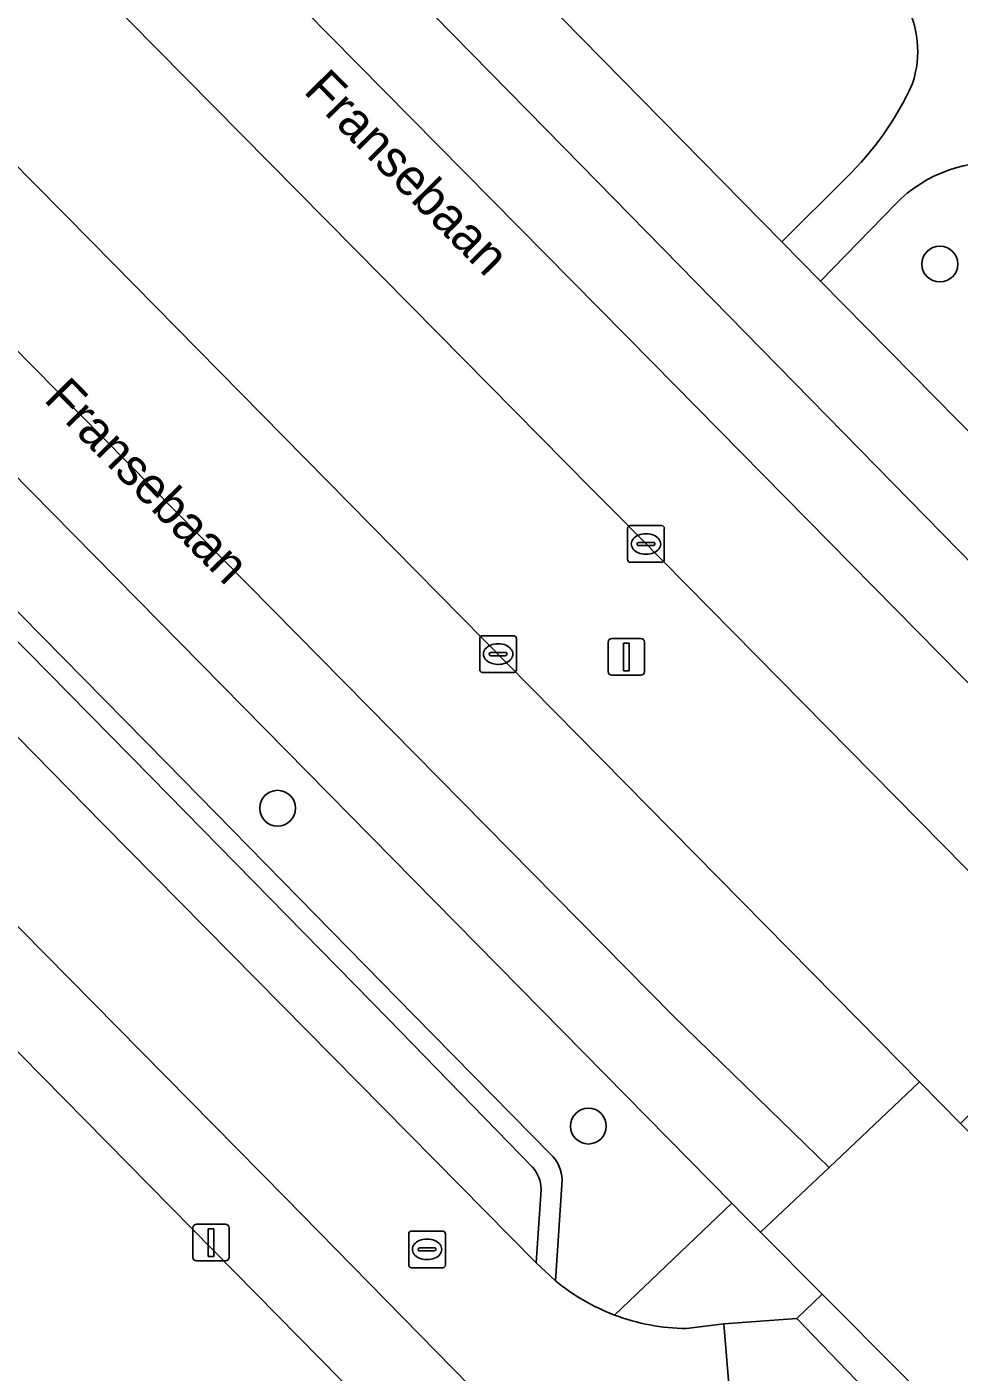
# Model space of a CAD drawing. Extents: x 158472 to 159562, y 388525 to 389606.
# Drawn here: x 159160.92 to 159186.35, y 389095.41 to 389132.09 of the extents above; entities that cross this region are included whole.
import ezdxf

# ---------------------------------------------------------------- set-up
doc = ezdxf.new("R2010")
doc.units = 0
for name, color, linetype in [('IMGEO_Berm_groen', 7, 'Continuous'), ('IMGEO_Boom', 7, 'Continuous'), ('IMGEO_Erf', 7, 'Continuous'), ('IMGEO_Groenvoorziening', 7, 'Continuous'), ('IMGEO_Kolk', 7, 'Continuous'), ('IMGEO_Lichtmast', 7, 'Continuous'), ('IMGEO_Openbare_ruimte_label', 7, 'Continuous'), ('IMGEO_Parkeervlak_open', 7, 'Continuous'), ('IMGEO_Rijbaan_lokaal_gesloten', 7, 'Continuous'), ('IMGEO_Rijbaan_lokaal_open', 7, 'Continuous'), ('IMGEO_Verkeerseiland_groen', 7, 'Continuous'), ('IMGEO_Voetpad_halfverhard', 7, 'Continuous'), ('IMGEO_Voetpad_open', 7, 'Continuous')]:
    doc.layers.add(name, color=color, linetype=linetype)

msp = doc.modelspace()

# ---------------------------------------------------------------- linework, layer by layer
at = {"layer": 'IMGEO_Berm_groen'}
for points in [[(159176.995, 389118.821), (159176.308, 389119.517), (159172.136, 389123.74), (159162.954, 389133.033), (159155.566, 389140.54), (159150.027, 389146.168), (159145.867, 389150.327), (159144.226, 389151.978)], [(159145.784, 389143.339), (159152.079, 389136.97), (159162.681, 389126.245), (159168.494, 389120.346), (159172.761, 389116.016), (159183.606, 389105.012), (159185.272, 389103.322), (159186.389, 389102.188), (159189.944, 389105.704), (159187.175, 389108.509), (159176.995, 389118.821)], [(159176.956, 389096.963), (159180.151, 389100.011), (159141.329, 389139.438)], [(159156.013, 389119.615), (159156.23, 389117.239), (159156.429, 389117.036), (159160.19, 389116.636), (159164.717, 389112.032), (159171.494, 389105.126), (159175.21, 389101.347)], [(159175.522, 389100.647), (159175.339, 389097.898)]]:
    msp.add_lwpolyline(points, dxfattribs=at)
for centre, radius, start, end in [((159174.54, 389100.629), 0.982, 1.0473, 46.9992), ((159178.969, 389102.311), 5.714, 230.5551, 249.3692)]:
    msp.add_arc(centre, radius, start, end, dxfattribs=at)
at = {"layer": 'IMGEO_Boom'}
for centre in [(159185.827, 389125.627), (159167.761, 389110.785), (159176.239, 389102.116)]:
    msp.add_circle(centre, 0.489, dxfattribs=at)
at = {"layer": 'IMGEO_Erf'}
msp.add_lwpolyline([(159177.649, 389086.904), (159133.378, 389131.853)], dxfattribs=at)
at = {"layer": 'IMGEO_Groenvoorziening'}
for points in [[(159170.221, 389153.175), (159155.882, 389152.286), (159181.518, 389126.237), (159183.268, 389127.975)], [(159184.613, 389127.26), (159182.575, 389125.162), (159188.17, 389119.478), (159189.212, 389120.538), (159194.081, 389115.582), (159193.033, 389114.535), (159199.152, 389108.318), (159199.8, 389108.99), (159202.584, 389124.387)]]:
    msp.add_lwpolyline(points, dxfattribs=at)
for centre, radius, start, end in [((159182.435, 389131.432), 2.788, 341.5279, 29.7983), ((159177.487, 389133.969), 8.328, 313.9618, 335.75), ((159187.309, 389124.642), 3.758, 83.001, 135.841)]:
    msp.add_arc(centre, radius, start, end, dxfattribs=at)
at = {"layer": 'IMGEO_Kolk'}
for p, q in [((159177.31, 389117.566), (159177.31, 389118.418)), ((159177.385, 389118.492), (159178.237, 389118.492)), ((159177.798, 389118.272), (159177.823, 389118.272)), ((159178.311, 389118.418), (159178.311, 389117.566)), ((159177.569, 389117.986), (159177.569, 389117.998)), ((159178.007, 389117.949), (159177.609, 389117.949)), ((159177.612, 389118.035), (159178.01, 389118.035)), ((159178.053, 389117.998), (159178.053, 389117.986)), ((159177.821, 389117.712), (159177.796, 389117.712)), ((159178.237, 389117.492), (159177.385, 389117.492)), ((159173.275, 389114.563), (159173.275, 389115.415)), ((159173.35, 389115.489), (159174.202, 389115.489)), ((159174.276, 389115.415), (159174.276, 389114.563)), ((159173.534, 389114.983), (159173.534, 389114.995)), ((159173.972, 389114.946), (159173.574, 389114.946)), ((159173.577, 389115.032), (159173.975, 389115.032)), ((159173.763, 389115.269), (159173.788, 389115.269)), ((159174.018, 389114.995), (159174.018, 389114.983)), ((159173.786, 389114.709), (159173.761, 389114.709)), ((159174.202, 389114.489), (159173.35, 389114.489)), ((159171.337, 389098.328), (159171.337, 389099.18)), ((159171.412, 389099.254), (159172.264, 389099.254)), ((159172.338, 389099.18), (159172.338, 389098.328)), ((159171.639, 389098.797), (159172.037, 389098.797)), ((159171.825, 389099.034), (159171.85, 389099.034)), ((159171.596, 389098.748), (159171.596, 389098.76)), ((159172.034, 389098.711), (159171.636, 389098.711)), ((159171.848, 389098.474), (159171.823, 389098.474)), ((159172.08, 389098.76), (159172.08, 389098.748)), ((159172.264, 389098.254), (159171.412, 389098.254))]:
    msp.add_line(p, q, dxfattribs=at)
for points in [[(159177.31, 389117.566), (159177.31, 389118.418)], [(159177.385, 389118.492), (159178.237, 389118.492)], [(159178.311, 389118.418), (159178.311, 389117.566)], [(159178.237, 389117.492), (159177.385, 389117.492)], [(159173.275, 389114.563), (159173.275, 389115.415)], [(159173.35, 389115.489), (159174.202, 389115.489)], [(159174.276, 389115.415), (159174.276, 389114.563)], [(159174.202, 389114.489), (159173.35, 389114.489)], [(159171.337, 389098.328), (159171.337, 389099.18)], [(159171.412, 389099.254), (159172.264, 389099.254)], [(159172.338, 389099.18), (159172.338, 389098.328)], [(159172.264, 389098.254), (159171.412, 389098.254)]]:
    msp.add_lwpolyline(points, dxfattribs=at)
for centre, radius, start, end in [((159177.387, 389118.416), 0.0765, 91.552, 178.448), ((159177.387, 389118.416), 0.0765, 91.552, 178.448), ((159178.235, 389118.416), 0.0765, 1.552, 88.448), ((159178.235, 389118.416), 0.0765, 1.552, 88.448), ((159177.609, 389117.995), 0.0403, 85.8775, 175.7526), ((159177.606, 389117.985), 0.0366, 178.938, 274.7102), ((159178.01, 389117.992), 0.043, 264.8664, 352.4533), ((159178.014, 389117.997), 0.0386, 1.7309, 96.639), ((159177.387, 389117.568), 0.0765, 181.552, 268.448), ((159177.387, 389117.568), 0.0765, 181.552, 268.448), ((159178.235, 389117.568), 0.0765, 271.552, 358.448), ((159178.235, 389117.568), 0.0765, 271.552, 358.448), ((159173.352, 389115.413), 0.0765, 91.552, 178.448), ((159173.352, 389115.413), 0.0765, 91.552, 178.448), ((159174.2, 389115.413), 0.0765, 1.552, 88.448), ((159174.2, 389115.413), 0.0765, 1.552, 88.448), ((159173.574, 389114.992), 0.0403, 85.8775, 175.7526), ((159173.571, 389114.982), 0.0366, 178.938, 274.7102), ((159173.975, 389114.989), 0.043, 264.8664, 352.4533), ((159173.979, 389114.994), 0.0386, 1.7309, 96.639), ((159173.352, 389114.565), 0.0765, 181.552, 268.448), ((159173.352, 389114.565), 0.0765, 181.552, 268.448), ((159174.2, 389114.565), 0.0765, 271.552, 358.448), ((159174.2, 389114.565), 0.0765, 271.552, 358.448), ((159171.414, 389099.178), 0.0765, 91.552, 178.448), ((159171.414, 389099.178), 0.0765, 91.552, 178.448), ((159172.262, 389099.178), 0.0765, 1.552, 88.448), ((159172.262, 389099.178), 0.0765, 1.552, 88.448), ((159171.636, 389098.757), 0.0403, 85.8775, 175.7526), ((159172.041, 389098.759), 0.0386, 1.7309, 96.639), ((159171.633, 389098.747), 0.0366, 178.938, 274.7102), ((159172.037, 389098.754), 0.043, 264.8664, 352.4533), ((159171.414, 389098.33), 0.0765, 181.552, 268.448), ((159171.414, 389098.33), 0.0765, 181.552, 268.448), ((159172.262, 389098.33), 0.0765, 271.552, 358.448), ((159172.262, 389098.33), 0.0765, 271.552, 358.448)]:
    msp.add_arc(centre, radius, start, end, dxfattribs=at)
for centre, major_axis, ratio, start_param, end_param in [((159177.797, 389117.992), (-0.387, 0.002), 0.722429, 4.712389, 7.853982), ((159177.822, 389117.992), (-0.39, 0.002), 0.717154, 1.570796, 4.712389), ((159173.762, 389114.989), (-0.387, 0.002), 0.722429, 4.712389, 7.853982), ((159173.787, 389114.989), (-0.39, 0.002), 0.717154, 1.570796, 4.712389), ((159171.824, 389098.754), (-0.387, 0.002), 0.722429, 4.712389, 7.853982), ((159171.849, 389098.754), (-0.39, 0.002), 0.717154, 1.570796, 4.712389)]:
    msp.add_ellipse(centre, major_axis=major_axis, ratio=ratio, start_param=start_param, end_param=end_param, dxfattribs=at)
at = {"layer": 'IMGEO_Lichtmast'}
for p, q in [((159176.779, 389114.512), (159176.779, 389115.312)), ((159176.779, 389115.312), (159176.779, 389114.512)), ((159176.879, 389115.412), (159177.669, 389115.412)), ((159177.669, 389115.412), (159176.879, 389115.412)), ((159177.769, 389115.312), (159177.769, 389114.512)), ((159177.769, 389114.512), (159177.769, 389115.312)), ((159177.669, 389114.412), (159176.879, 389114.412)), ((159176.879, 389114.412), (159177.669, 389114.412)), ((159165.449, 389098.538), (159165.449, 389099.338)), ((159165.449, 389099.338), (159165.449, 389098.538)), ((159165.549, 389099.438), (159166.339, 389099.438)), ((159166.339, 389099.438), (159165.549, 389099.438)), ((159166.439, 389099.338), (159166.439, 389098.538)), ((159166.439, 389098.538), (159166.439, 389099.338)), ((159166.339, 389098.438), (159165.549, 389098.438)), ((159165.549, 389098.438), (159166.339, 389098.438))]:
    msp.add_line(p, q, dxfattribs=at)
for points in [[(159177.199, 389115.287), (159177.349, 389115.287), (159177.349, 389114.537), (159177.199, 389114.537), (159177.199, 389115.287)], [(159165.869, 389099.313), (159166.019, 389099.313), (159166.019, 389098.563), (159165.869, 389098.563), (159165.869, 389099.313)]]:
    msp.add_lwpolyline(points, dxfattribs=at)
for centre, start, end in [((159176.879, 389115.312), 90, 180), ((159176.879, 389115.312), 90, 180), ((159177.669, 389115.312), 0, 90), ((159177.669, 389115.312), 360, 90), ((159176.879, 389114.512), 180, 270), ((159176.879, 389114.512), 180, 270), ((159177.669, 389114.512), 270, 0), ((159177.669, 389114.512), 270, 0), ((159165.549, 389099.338), 90, 180), ((159165.549, 389099.338), 90, 180), ((159166.339, 389099.338), 0, 90), ((159166.339, 389099.338), 360, 90), ((159165.549, 389098.538), 180, 270), ((159165.549, 389098.538), 180, 270), ((159166.339, 389098.538), 270, 0), ((159166.339, 389098.538), 270, 0)]:
    msp.add_arc(centre, 0.1, start, end, dxfattribs=at)
at = {"layer": 'IMGEO_Parkeervlak_open'}
for points in [[(159159.378, 389116.149), (159157.58, 389116.34), (159156.901, 389116.556), (159163.003, 389110.349), (159174.815, 389098.388), (159174.948, 389100.39)], [(159174.713, 389100.993), (159170.787, 389105.033), (159164.31, 389111.633), (159160.382, 389115.628)]]:
    msp.add_lwpolyline(points, dxfattribs=at)
msp.add_arc((159174.081, 389100.4), 0.867, 359.3674, 43.2161, dxfattribs=at)
at = {"layer": 'IMGEO_Rijbaan_lokaal_gesloten'}
for points in [[(159145.042, 389156.293), (159177.987, 389122.943), (159193.637, 389107.056), (159193.975, 389107.383), (159195.309, 389108.673), (159175.579, 389128.795), (159154.825, 389149.919), (159147.841, 389156.971)], [(159144.226, 389151.978), (159145.867, 389150.327), (159150.027, 389146.168), (159155.566, 389140.54), (159162.954, 389133.033), (159172.136, 389123.74), (159176.308, 389119.517), (159176.995, 389118.821), (159187.175, 389108.509), (159189.944, 389105.704), (159191.065, 389104.568), (159193.637, 389107.056), (159177.987, 389122.943), (159145.042, 389156.293)], [(159141.446, 389142.737), (159153.628, 389130.389), (159162.354, 389121.545), (159170.221, 389113.572), (159178.555, 389105.125), (159182.805, 389100.991), (159185.272, 389103.322), (159183.606, 389105.012), (159172.761, 389116.016), (159168.494, 389120.346), (159162.681, 389126.245), (159152.079, 389136.97), (159145.784, 389143.339)], [(159141.329, 389139.438), (159180.151, 389100.011), (159180.474, 389099.683), (159180.933, 389099.222), (159182.805, 389100.991), (159178.555, 389105.125), (159170.221, 389113.572), (159162.354, 389121.545), (159153.628, 389130.389), (159141.446, 389142.737)]]:
    msp.add_lwpolyline(points, dxfattribs=at)
msp.add_lwpolyline([(159195.17, 389093.354), (159192.745, 389095.765), (159187.411, 389101.151), (159186.389, 389102.188), (159185.272, 389103.322), (159182.805, 389100.991), (159180.933, 389099.222), (159182.62, 389097.528), (159186.961, 389093.168), (159190.581, 389089.523), (159191.314, 389088.755), (159195.613, 389084.357), (159196.265, 389083.754), (159197.699, 389082.3), (159199.281, 389083.822), (159202.002, 389086.439), (159200.102, 389088.4), (159197.938, 389090.579)], close=True, dxfattribs=at)
at = {"layer": 'IMGEO_Rijbaan_lokaal_open'}
for points in [[(159175.339, 389097.898), (159174.815, 389098.388), (159163.003, 389110.349), (159156.901, 389116.556), (159156.429, 389117.036), (159156.23, 389117.239), (159155.904, 389117.571), (159140.853, 389132.88), (159139.636, 389134.083), (159136.263, 389137.418), (159118.447, 389141.545), (159117.109, 389141.079), (159100.048, 389135.135), (159078.407, 389127.635), (159077.97, 389127.483), (159075.999, 389126.8), (159069.737, 389124.63), (159070.965, 389121.125), (159094.003, 389129.262), (159118.407, 389137.736), (159134.612, 389133.995), (159150.959, 389117.398), (159167.969, 389100.171), (159174.38, 389093.632)], [(159179.159, 389092.517), (159179.304, 389092.558), (159180.274, 389092.648), (159179.933, 389096.72), (159178.913, 389096.593)]]:
    msp.add_lwpolyline(points, dxfattribs=at)
msp.add_lwpolyline([(159180.274, 389092.648), (159185.621, 389093.028), (159181.927, 389096.866), (159179.933, 389096.72)], close=True, dxfattribs=at)
for centre, radius, start, end in [((159178.969, 389102.311), 5.714, 230.5551, 249.3692), ((159178.99, 389102.362), 5.77, 249.3553, 269.2322)]:
    msp.add_arc(centre, radius, start, end, dxfattribs=at)
at = {"layer": 'IMGEO_Verkeerseiland_groen'}
for points in [[(159180.933, 389099.222), (159180.474, 389099.683), (159180.151, 389100.011), (159176.956, 389096.963)], [(159178.913, 389096.593), (159179.933, 389096.72), (159181.927, 389096.866), (159182.62, 389097.528), (159180.933, 389099.222)]]:
    msp.add_lwpolyline(points, dxfattribs=at)
msp.add_arc((159178.99, 389102.362), 5.77, 249.3553, 269.2322, dxfattribs=at)
at = {"layer": 'IMGEO_Voetpad_halfverhard'}
msp.add_lwpolyline([(159183.268, 389127.975), (159181.518, 389126.237), (159182.575, 389125.162), (159184.613, 389127.26)], dxfattribs=at)
for centre, radius, start, end in [((159182.435, 389131.432), 2.788, 341.5279, 29.7983), ((159177.487, 389133.969), 8.328, 313.9618, 335.75), ((159187.309, 389124.642), 3.758, 83.001, 135.841)]:
    msp.add_arc(centre, radius, start, end, dxfattribs=at)
at = {"layer": 'IMGEO_Voetpad_open'}
for points in [[(159147.841, 389156.971), (159154.825, 389149.919), (159175.579, 389128.795), (159195.309, 389108.673), (159196.795, 389107.157), (159198.022, 389105.945), (159199.167, 389104.913)], [(159182.575, 389125.162), (159181.518, 389126.237), (159155.882, 389152.286), (159154.393, 389153.799), (159151.48, 389156.759)], [(159181.406, 389086.467), (159175.395, 389092.597), (159174.38, 389093.632), (159167.969, 389100.171), (159150.959, 389117.398), (159134.612, 389133.995), (159118.407, 389137.736), (159094.003, 389129.262), (159070.965, 389121.125), (159071.701, 389118.918), (159118.514, 389135.277)], [(159118.514, 389135.277), (159133.378, 389131.853), (159177.649, 389086.904), (159181.337, 389083.746)], [(159201.838, 389104.854), (159202.684, 389105.377), (159204.58, 389106.549), (159201.377, 389109.793), (159200.971, 389110.204), (159199.8, 389108.99), (159199.152, 389108.318), (159193.033, 389114.535), (159191.99, 389115.612), (159189.275, 389118.377), (159188.17, 389119.478), (159182.575, 389125.162)], [(159175.21, 389101.347), (159171.494, 389105.126), (159164.717, 389112.032), (159160.19, 389116.636), (159156.429, 389117.036), (159156.901, 389116.556), (159157.58, 389116.34), (159159.378, 389116.149)], [(159160.382, 389115.628), (159164.31, 389111.633), (159170.787, 389105.033), (159174.713, 389100.993)], [(159174.948, 389100.39), (159174.815, 389098.388), (159175.339, 389097.898), (159175.522, 389100.647)]]:
    msp.add_lwpolyline(points, dxfattribs=at)
msp.add_lwpolyline([(159186.961, 389093.168), (159182.62, 389097.528), (159181.927, 389096.866), (159185.621, 389093.028)], close=True, dxfattribs=at)
for centre, radius, start, end in [((159174.081, 389100.4), 0.867, 359.3674, 43.2161), ((159174.54, 389100.629), 0.982, 1.0473, 46.9992)]:
    msp.add_arc(centre, radius, start, end, dxfattribs=at)

# ---------------------------------------------------------------- texts
at = {"layer": 'IMGEO_Openbare_ruimte_label'}
for rotation, p in [(314.6356, (159168.439, 389130.32)), (314.5546, (159161.352, 389121.912))]:
    msp.add_text('Fransebaan', height=1, rotation=rotation, dxfattribs=at).set_placement(p)

doc.saveas('drawing.dxf')
